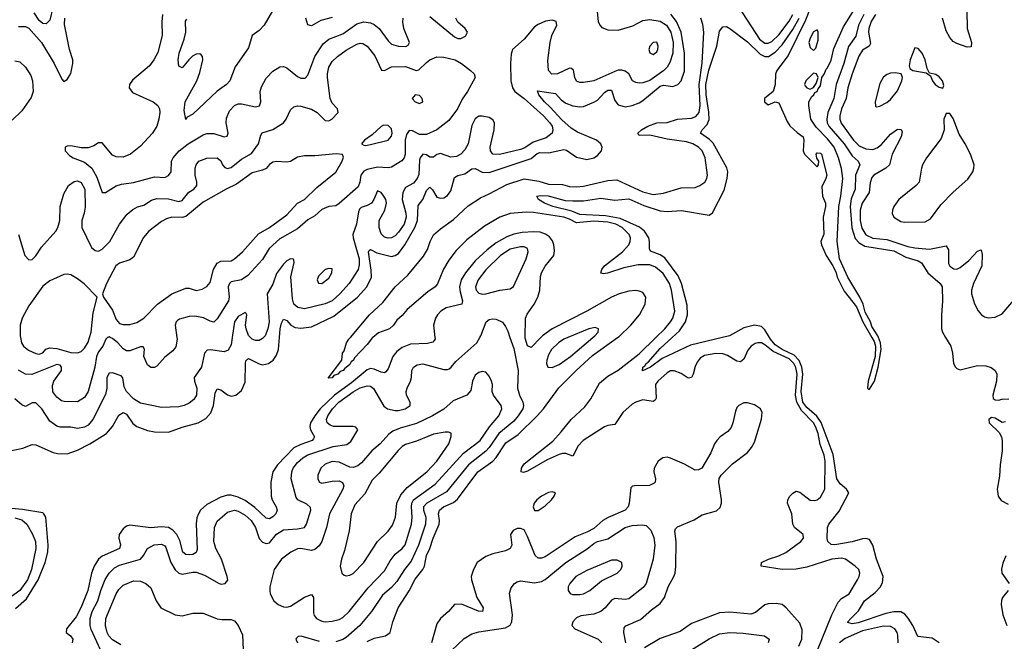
# Model space of a CAD drawing. Header units: inches. Extents: x 1603819 to 1745079, y 385938 to 533966.
# Tile 488 of 561: x 1633538 to 1639183, y 508259 to 511821. Entities that reach past the tile are written whole.
import ezdxf

# ---------------------------------------------------------------- set-up
doc = ezdxf.new("R2010")
doc.units = ezdxf.units.IN
doc.header["$MEASUREMENT"] = 0
doc.layers.add('B6530', color=7, linetype='Continuous')
doc.layers.add('B6531', color=7, linetype='Continuous')

msp = doc.modelspace()

# ---------------------------------------------------------------- linework, layer by layer
at = {"layer": 'B6530', "color": 5}
for points, elevation in [([(1633483.6, 509350), (1633554.7, 509365.3), (1633610, 509387.4), (1633630, 509384.4), (1633730, 509339.7), (1633754.3, 509334.3), (1633810, 509333.7), (1633870, 509353.8), (1633939.4, 509390), (1634036.1, 509450), (1634070, 509489), (1634105.9, 509554.1), (1634130, 509570.1), (1634150, 509561.2), (1634187.1, 509507.1), (1634210, 509489.5), (1634270, 509466.9), (1634310, 509459.5), (1634390, 509457), (1634470, 509485), (1634561.7, 509510), (1634604.6, 509535.4), (1634632.7, 509567.3), (1634649, 509610), (1634659.3, 509680.7), (1634670, 509706.4), (1634690, 509700.2), (1634730, 509670.2), (1634750, 509664.1), (1634776.9, 509670), (1634810, 509695.6), (1634830, 509744), (1634832.5, 509850), (1634835, 509865), (1634843.7, 509876.3), (1634850, 509878.6), (1634910, 509848.2), (1634930, 509842.8), (1634964.2, 509850), (1634990.8, 509869.2), (1635010, 509898.3), (1635021.4, 509930), (1635027.3, 510000)], 320), ([(1634756.5, 510000), (1634750, 509957.6), (1634733.4, 509926.6), (1634710, 509917.6), (1634631, 509929), (1634612.5, 509927.5), (1634596.5, 509910), (1634580.5, 509830), (1634538.7, 509770), (1634539.9, 509750), (1634553.1, 509710), (1634550.5, 509670), (1634535.9, 509644.1), (1634510, 509622.7), (1634481.6, 509610), (1634450, 509602.6), (1634350, 509598.2), (1634230, 509622.7), (1634190, 509647.4), (1634150.8, 509690), (1634137.6, 509717.6), (1634128.9, 509768.9), (1634119.3, 509779.3), (1634070, 509797.1), (1634050, 509796.1), (1634038.1, 509770), (1634037.8, 509710), (1634030, 509673.7), (1633957.5, 509530), (1633930, 509497.6), (1633910, 509486), (1633870, 509477.6), (1633830, 509485.7), (1633770, 509485.4), (1633750, 509491.1), (1633710, 509520.7), (1633665.3, 509590), (1633630, 509626), (1633610, 509624.4), (1633570, 509603.6), (1633550, 509613.7), (1633510, 509648)], 340), ([(1634043.3, 510000), (1634041, 509999), (1634030.6, 509989.4), (1634015.2, 509950), (1633990, 509916.8), (1633978.2, 509890), (1633967.7, 509830), (1633930.9, 509690), (1633910, 509656.6), (1633870, 509630.1), (1633792, 509632), (1633776.9, 509636.9), (1633750, 509656.9), (1633728.3, 509688.3), (1633725.4, 509725.4), (1633733.2, 509750), (1633778, 509810), (1633777.8, 509830), (1633770, 509841.3), (1633750, 509845.2), (1633608, 509788), (1633570.1, 509790.1), (1633530, 509812.6)], 360), ([(1633542.6, 510000), (1633548.5, 509968.5), (1633559.8, 509950), (1633587.4, 509927.4), (1633630, 509908.2), (1633650, 509905), (1633670, 509912.2), (1633687.7, 509932.3), (1633710, 509940.3), (1633750, 509937), (1633830, 509914.5), (1633870, 509912.2), (1633890, 509920.2), (1633910, 509937.7), (1633930, 509973.8), (1633938.5, 510000)], 380), ([(1635918.4, 510000), (1635919.7, 509990), (1635907.1, 509972.9), (1635875, 509965), (1635778.7, 509961.3), (1635730, 509942.7), (1635700.5, 509919.5), (1635677.1, 509890), (1635650, 509820.5), (1635637.5, 509802.5), (1635630, 509797.1), (1635610, 509801.1), (1635570, 509818.8), (1635550, 509821.2), (1635530, 509814.6), (1635440.4, 509739.6), (1635343.3, 509670), (1635261.4, 509590), (1635229.4, 509550), (1635205.3, 509510), (1635201.2, 509490), (1635205.1, 509470), (1635227.7, 509430), (1635221.4, 509418.6), (1635214.7, 509410), (1635150, 509387.4), (1635110, 509366.4), (1635015.2, 509270), (1634989.7, 509230), (1634977.4, 509170), (1634979.5, 509090), (1634984.8, 509070), (1635008.7, 509030), (1635013.1, 509010), (1635006.8, 508990), (1634990, 508971.6), (1634970, 508960.6), (1634950, 508965), (1634885.1, 509025.1), (1634830, 509065), (1634790, 509084.6), (1634750, 509095.8), (1634730, 509096.5), (1634690, 509085.2), (1634610, 509043.4), (1634575, 509010), (1634562.5, 508990), (1634553.8, 508966.2), (1634548.8, 508931.2), (1634555.2, 508784.8), (1634550, 508767.6), (1634530, 508756.3), (1634510, 508753.5), (1634490, 508755.9), (1634473, 508770), (1634455.5, 508835.5), (1634438.5, 508870), (1634415.2, 508895.2), (1634390, 508909.9), (1634350, 508914.6), (1634290, 508909.2), (1634170, 508924.7), (1634150, 508918.1), (1634130, 508902.7), (1634108.2, 508870), (1634105.3, 508850), (1634115.4, 508810), (1634109.2, 508790), (1634010, 508745.8), (1633989.6, 508730), (1633965.2, 508690), (1633949.7, 508650), (1633929, 508550), (1633890, 508454.6), (1633862.1, 508397.9), (1633806, 508330), (1633803.6, 508310), (1633829, 508289), (1633842.5, 508270), (1633838.5, 508250)], 320), ([(1634001.1, 508210), (1633946.8, 508326.8), (1633941.8, 508350), (1633941.4, 508390), (1633952.8, 508430), (1633986.6, 508490), (1634003.1, 508550), (1634027.8, 508612.2), (1634051.5, 508648.5), (1634081.1, 508678.9), (1634110, 508695), (1634230, 508729.1), (1634248.4, 508750), (1634270.2, 508789.8), (1634309.4, 508810.6), (1634350, 508816), (1634370, 508806.2), (1634376.4, 508796.4), (1634404, 508710), (1634430, 508668.8), (1634450, 508649.8), (1634470, 508642.6), (1634530, 508654.5), (1634550, 508654), (1634597.6, 508637.6), (1634682, 508590), (1634693.4, 508586.6), (1634716.3, 508590), (1634730.2, 508609.8), (1634726.9, 508630), (1634695, 508730), (1634663.2, 508790), (1634650.1, 508830), (1634653.7, 508910), (1634670, 508947.3), (1634730, 508998), (1634770, 509009.3), (1634790, 509005.2), (1634830, 508981.7), (1634865.7, 508950), (1634889.1, 508910), (1634910, 508847.8), (1634930, 508826.3), (1634950, 508819.1), (1634970, 508823.4), (1635010, 508872), (1635050, 508897.8), (1635130, 508902.3), (1635170.3, 508910), (1635181.7, 508930), (1635206.7, 509010), (1635205.3, 509025.3), (1635184.7, 509044.7), (1635132.6, 509070), (1635123.3, 509083.3), (1635094.7, 509190), (1635098.3, 509230), (1635106.3, 509250), (1635130, 509282.4), (1635162, 509310), (1635190, 509326.7), (1635335.2, 509375.2), (1635412.8, 509387.2), (1635435.5, 509404.5), (1635476.5, 509470), (1635465.5, 509485.5), (1635450.1, 509490.1), (1635337.3, 509490), (1635317, 509497), (1635300.9, 509510), (1635297.7, 509530), (1635304.3, 509550), (1635331.7, 509590), (1635367.1, 509630), (1635450, 509688.9), (1635490, 509710.3), (1635530, 509723.6), (1635550, 509720.2), (1635566.5, 509706.5), (1635625.6, 509605.6), (1635646.2, 509590), (1635690, 509580.9), (1635710, 509581.3), (1635748.5, 509591.5), (1635775.8, 509610), (1635776, 509630), (1635755.9, 509670), (1635754, 509690), (1635758.6, 509710), (1635778, 509750), (1635783.6, 509770), (1635785.5, 509810), (1635795.8, 509830), (1635816.7, 509843.3), (1635850, 509848.9), (1635970, 509816.2), (1635990, 509816.1), (1635999.3, 509820.7), (1636011.3, 509828.7), (1636038, 509862), (1636158.4, 509970), (1636175.8, 510000)], 340), ([(1634439.4, 510000), (1634440.9, 509990), (1634433.1, 509946.9), (1634415.9, 509924.1), (1634370, 509886.4), (1634323.8, 509836.2), (1634310, 509828), (1634290, 509828.2), (1634270, 509842.4), (1634250.2, 509890), (1634252.6, 509932.6), (1634245.8, 509945.8), (1634230, 509946.3), (1634170, 509923.8), (1634150, 509922.4), (1634130, 509934), (1634100.2, 509970), (1634070, 509994.4), (1634057.3, 510000)], 360), ([(1634935.8, 510000), (1634930, 509993), (1634910, 509982.5), (1634890, 509982.3), (1634870, 509991), (1634861.1, 510000)], 340), ([(1635561.5, 510000), (1635560.6, 509999.4), (1635530, 509959.1), (1635456.4, 509883.6), (1635451, 509870), (1635438.9, 509861.1), (1635430, 509844.7), (1635399.5, 509820.5), (1635392.6, 509810), (1635375.6, 509804.4), (1635361.3, 509790), (1635338.8, 509781.2), (1635330, 509768.4), (1635306, 509766), (1635385.2, 509870), (1635389.2, 509910), (1635397.5, 509922.5), (1635412, 509970), (1635425.1, 509990), (1635433.6, 510000)], 280), ([(1636348.7, 510000), (1636370, 509936.9), (1636395.8, 509810), (1636392.5, 509710), (1636403.4, 509670), (1636423.2, 509630), (1636427, 509610), (1636422.9, 509590), (1636396.7, 509550), (1636370, 509520.6), (1636284.8, 509450), (1636230, 509370.1), (1636210.9, 509349.1), (1636110.2, 509269.8), (1635984.4, 509115.6), (1635872.2, 509050), (1635853.2, 509030), (1635853.4, 509010), (1635865.8, 508970), (1635863.9, 508930), (1635824.2, 508810), (1635782.3, 508717.7), (1635744, 508670), (1635699.2, 508600.8), (1635670, 508566.8), (1635617.3, 508522.7), (1635554.9, 508430), (1635487.9, 508350), (1635410, 508280.4), (1635390, 508268.2), (1635350, 508256.2)], 340), ([(1635530, 508258), (1635570, 508277.3), (1635635.1, 508290), (1635661.6, 508310), (1635677, 508370), (1635708.6, 508450), (1635771.7, 508548.3), (1635805.1, 508614.9), (1635849.9, 508670), (1635858.7, 508690), (1635870.7, 508750), (1635888.9, 508790), (1635907.7, 508850), (1635943.3, 508930), (1635945.1, 508950), (1635939.5, 508990), (1635943.8, 509010), (1635968.3, 509030), (1636025.2, 509054.8), (1636047.5, 509072.5), (1636163.9, 509230), (1636250, 509290.1), (1636270, 509312.5), (1636324.8, 509395.2), (1636395.4, 509444.6), (1636505.5, 509550), (1636541.4, 509590), (1636629, 509711), (1636727.7, 509810), (1636822.9, 509897.1), (1636965.4, 510000)], 320), ([(1638083.3, 508136.7), (1638195.1, 508410), (1638230, 508482), (1638250, 508503.5), (1638293.6, 508530), (1638340.9, 508610), (1638351.1, 508630), (1638354.7, 508650), (1638349.6, 508670), (1638327.6, 508690), (1638273, 508730), (1638250, 508735.9), (1638194.9, 508730), (1638050, 508682.7), (1637990, 508672.8), (1637909.6, 508669.6), (1637789.3, 508690), (1637790, 508710.2), (1637832, 508730), (1637890, 508747.5), (1637930, 508768.1), (1638016.2, 508830), (1638031.4, 508850), (1638030.8, 508870), (1637979.8, 508910), (1637969.9, 508929.9), (1637964.2, 508990), (1637939.8, 509050), (1637941, 509070), (1637953.7, 509090), (1637970, 509107.4), (1637990, 509118.9), (1638010, 509113.1), (1638070, 509068.1), (1638094.8, 509065.2), (1638110, 509068.9), (1638130, 509083.7), (1638153.7, 509130), (1638155.9, 509290), (1638150, 509325.4), (1638126.9, 509386.9), (1638115.3, 509450), (1638101.3, 509490), (1638090, 509510.6), (1638020.4, 509580.4), (1637993, 509630), (1637986.5, 509670), (1637995.5, 509790), (1637987.3, 509827.3), (1637976.6, 509850), (1637950, 509876.6), (1637858.5, 509918.5), (1637810, 509958.4), (1637790, 509969), (1637770, 509969.9), (1637755, 509965), (1637730.9, 509949.1), (1637713.4, 509926.6), (1637690, 509876), (1637670, 509859.8), (1637650, 509863.6), (1637596.7, 509896.7), (1637570, 509906.1), (1637530, 509907.7), (1637464.4, 509895.6), (1637439.5, 509880.5), (1637421.5, 509858.5), (1637410, 509833), (1637400.1, 509790), (1637390, 509770.9), (1637370, 509767.5), (1637330, 509794.1), (1637290, 509809.2), (1637270, 509807.8), (1637250, 509797.4), (1637197.1, 509750), (1637182.8, 509730), (1637187.8, 509652.2), (1637180.4, 509639.6), (1637170, 509633.5), (1637110, 509642.3), (1637070.3, 509630), (1637050, 509617.3), (1636995.9, 509570), (1636950, 509502), (1636910, 509495.8), (1636890, 509487.6), (1636768.1, 509410), (1636740.6, 509379.4), (1636710, 509319.2), (1636670, 509334.3), (1636650, 509335), (1636630, 509329.6), (1636562, 509298), (1636450, 509234), (1636425.6, 509225.6), (1636413.2, 509230), (1636415.6, 509250), (1636430, 509275.9), (1636593.7, 509406.3), (1636641.9, 509458.1), (1636698.7, 509530), (1636778.1, 509601.9), (1636812.5, 509647.5), (1636861.9, 509738.1), (1636910, 509778.1), (1636970, 509812.8), (1637090, 509907), (1637185.8, 510000)], 280), ([(1636525.8, 510000), (1636470, 509941.5), (1636450, 509952.4), (1636436.2, 509996.2), (1636436.3, 510000)], 320), ([(1636681.3, 510000), (1636657.4, 509990), (1636626.5, 509970), (1636587.8, 509930), (1636570, 509900.5), (1636559.7, 509870), (1636557.4, 509850), (1636564.9, 509830), (1636590, 509828), (1636630, 509845.5), (1636695.7, 509890), (1636824.3, 510000)], 340), ([(1637566.5, 510000), (1637384, 509956), (1637221, 509879), (1637154.3, 509830), (1637108.7, 509808.7), (1637109.8, 509830), (1637122.7, 509837.3), (1637129, 509850), (1637141.9, 509858.1), (1637210, 509937.3), (1637279.2, 510000)], 260), ([(1638810.5, 508250.5), (1638770, 508275.8), (1638687, 508287), (1638658.5, 508350), (1638631, 508391), (1638613.5, 508413.5), (1638590, 508428.4), (1638550, 508428.3), (1638502.9, 508417.1), (1638344.7, 508364.7), (1638310, 508359.3), (1638286.6, 508366.6), (1638286, 508370), (1638303, 508390), (1638346.7, 508433.3), (1638380.7, 508490), (1638442, 508538), (1638471, 508569), (1638485.6, 508594.4), (1638489.5, 508630), (1638450.6, 508730), (1638428.6, 508810), (1638410, 508841.7), (1638390, 508847.9), (1638370, 508845), (1638310, 508827.9), (1638211.2, 508811.2), (1638190, 508814), (1638171.3, 508831.3), (1638167.3, 508847.3), (1638169.8, 508910), (1638176.1, 508930), (1638235.6, 509004.4), (1638291.3, 509110), (1638278.8, 509130), (1638241.7, 509161.7), (1638223.6, 509190), (1638202.2, 509330), (1638132.5, 509512.5), (1638108.3, 509548.3), (1638050, 509599.1), (1638028.7, 509630), (1638019.3, 509690), (1638028.8, 509790), (1638022.7, 509830), (1638007.3, 509867.3), (1637978.7, 509898.7), (1637910, 509930.9), (1637870, 509956.8), (1637842.7, 509990), (1637836.7, 510000)], 260), ([(1638424.1, 510000), (1638437.4, 509977.4), (1638444.8, 509950), (1638442.6, 509890), (1638401.7, 509750), (1638399, 509710), (1638403.7, 509703.7), (1638410, 509703.7), (1638438.3, 509750), (1638460.2, 509830), (1638477.7, 509930), (1638472.7, 509970), (1638461.8, 510000)], 240), ([(1638846.9, 510000), (1638877, 509950), (1638886.6, 509910), (1638890.9, 509850.9), (1638902.4, 509830), (1638910, 509821.5), (1638930, 509814.9), (1639030, 509839.3), (1639078, 509838), (1639107.5, 509827.5), (1639131, 509810), (1639140.5, 509790), (1639138.9, 509750), (1639117.2, 509670), (1639118.9, 509650), (1639130, 509642.9), (1639150, 509640.6), (1639170, 509646.5), (1639210, 509648.2)], 260), ([(1637012.4, 508250), (1637001.8, 508310), (1637003.5, 508336.5), (1637013, 508347), (1637096.8, 508383.2), (1637160.5, 508439.5), (1637210, 508475.2), (1637234.9, 508510), (1637256, 508570), (1637288.7, 508630), (1637296.1, 508650), (1637299.8, 508690), (1637301.9, 508830), (1637293.2, 508890), (1637297.7, 508902.3), (1637310, 508915.5), (1637404.7, 508955.3), (1637450, 508982.9), (1637533.2, 509006.8), (1637553.7, 509026.3), (1637562, 509050), (1637562.5, 509070), (1637545.8, 509170), (1637548.1, 509191.9), (1637558.9, 509210), (1637625, 509275), (1637710, 509341.3), (1637734.4, 509370), (1637750, 509400.4), (1637791.1, 509531.1), (1637795.1, 509570), (1637785.1, 509590), (1637750, 509613.3), (1637710, 509625.1), (1637690, 509624.7), (1637660.5, 509610), (1637650, 509598), (1637642, 509578), (1637627.3, 509510), (1637616.7, 509483.3), (1637598.2, 509461.8), (1637553.4, 509430), (1637535.6, 509410), (1637522.2, 509390), (1637500.7, 509339.3), (1637449.2, 509250.8), (1637430, 509241.5), (1637410, 509240.3), (1637350, 509272.8), (1637270, 509307.7), (1637250, 509314), (1637224.6, 509310), (1637199.3, 509290), (1637176.3, 509250), (1637174.4, 509230), (1637183.2, 509190), (1637181.5, 509170), (1637176, 509164), (1637148.7, 509151.3), (1637062, 509150), (1637051.7, 509148.3), (1637041.2, 509138.8), (1637031.8, 509050), (1637026.1, 509030), (1637010.1, 509010), (1636911.1, 508968.9), (1636881.8, 508950), (1636830, 508905.1), (1636790, 508883.2), (1636722.1, 508857.9), (1636550, 508743.4), (1636530, 508735.3), (1636510, 508734.8), (1636493.7, 508750), (1636450, 508859.3), (1636430, 508898), (1636410, 508906), (1636390, 508905.1), (1636366.8, 508893.2), (1636351.8, 508870), (1636360.3, 508810), (1636350.4, 508790), (1636322.5, 508777.5), (1636250, 508760.5), (1636210, 508745), (1636161.5, 508710), (1636139, 508670), (1636126.8, 508630), (1636128.5, 508610), (1636159, 508510), (1636195.6, 508450), (1636190.5, 508430), (1636168.5, 508431.5), (1636070, 508471.2), (1636030.2, 508469.8), (1635996.9, 508430), (1635950.8, 508389.2), (1635930, 508358.7), (1635898.7, 508250)], 320), ([(1639190, 509515.6), (1639170, 509512.4), (1639130, 509538.3), (1639110, 509541.1), (1639094.9, 509530), (1639095.4, 509510), (1639154.6, 509454.6), (1639166.4, 509430), (1639170.1, 509410.1), (1639170.1, 509350.1), (1639158.8, 509270), (1639155.2, 509204.8), (1639142.3, 509130), (1639147.5, 509090), (1639164.6, 509064.6), (1639204.5, 509044.5)], 260), ([(1633513.8, 508446.2), (1633577.5, 508502.5), (1633643.4, 508610), (1633683.5, 508710), (1633699, 508770), (1633701.5, 508810), (1633686.8, 508970), (1633676.8, 508990), (1633670, 508994.4), (1633554, 509014), (1633490, 509020)], 320), ([(1633510, 508965.9), (1633550, 508955.4), (1633579.3, 508930), (1633611.7, 508871.7), (1633628, 508830), (1633629.5, 508790), (1633605, 508670), (1633581.6, 508610), (1633539.2, 508550), (1633456.4, 508490)], 340), ([(1636013.5, 508206.5), (1636085.8, 508274.2), (1636130, 508301.3), (1636170, 508313.3), (1636323.4, 508336.6), (1636349.6, 508350.4), (1636359.5, 508370), (1636362.4, 508410), (1636346.3, 508533.7), (1636355.2, 508564.8), (1636374.4, 508590), (1636390, 508599.8), (1636410, 508604.2), (1636490, 508594.6), (1636530, 508601.3), (1636550, 508612.5), (1636670, 508709.9), (1636791.6, 508788.4), (1636830, 508819.4), (1636850, 508830.8), (1636910, 508845.6), (1637010, 508909.9), (1637050, 508921.8), (1637106.1, 508926.1), (1637130, 508923), (1637156, 508896), (1637174.3, 508854.3), (1637178.8, 508810), (1637169.9, 508730.1), (1637130, 508589), (1637112.7, 508567.3), (1637030, 508501.8), (1637010, 508497.6), (1636950, 508504.3), (1636930, 508494), (1636894.3, 508450), (1636869.8, 508430), (1636830, 508413.8), (1636754.5, 508405.5), (1636730, 508394), (1636708.7, 508370), (1636702.6, 508350), (1636720.7, 508330), (1636854.5, 508270), (1636875.1, 508250)], 340), ([(1639192.5, 508747.5), (1639173.9, 508706.1), (1639167.1, 508672.9), (1639169.1, 508650), (1639210.4, 508590)], 260), ([(1634118, 508238), (1634070, 508267.4), (1634048.6, 508290), (1634039.1, 508310), (1634029.6, 508350), (1634031.6, 508390), (1634091.2, 508530), (1634105.4, 508554.6), (1634130, 508579.5), (1634190, 508605), (1634230, 508603.7), (1634261.3, 508590), (1634290, 508564.2), (1634319.2, 508490), (1634346.3, 508450), (1634430, 508411.2), (1634470, 508404), (1634530, 508420.5), (1634590, 508420.5), (1634670, 508387.1), (1634697.2, 508382.8), (1634750, 508383.5), (1634770, 508375.6), (1634789.7, 508350), (1634815.2, 508295.2), (1634819.3, 508210)], 360), ([(1639205.3, 508550), (1639173.7, 508510), (1639167.1, 508492.9), (1639166, 508470), (1639175.2, 508410), (1639197.1, 508350)], 260), ([(1638005.2, 508230), (1638021.4, 508270), (1638024, 508324), (1638010, 508361.7), (1637933.3, 508450), (1637910, 508468.7), (1637875.3, 508475.3), (1637830, 508473.4), (1637810, 508467), (1637756.7, 508423.3), (1637730, 508414.6), (1637610, 508426.2), (1637550, 508422), (1637390, 508361), (1637324.8, 508315.2), (1637210, 508274.5), (1637119.3, 508220.7)], 320), ([(1638574.9, 508250), (1638573.6, 508293.6), (1638569, 508310), (1638555.3, 508330), (1638530, 508344.2), (1638490, 508345.8), (1638370, 508319.1), (1638270, 508273.8), (1638239, 508250)], 280), ([(1635256.6, 508256.6), (1635152.3, 508287.7), (1635134.5, 508285.5), (1635124, 508276), (1635120.7, 508270), (1635131, 508250)], 340), ([(1637390, 508209.9), (1637490, 508272.9), (1637550, 508301.8), (1637610, 508309.2), (1637685.6, 508305.6), (1637808.7, 508290), (1637834, 508270), (1637829.6, 508250)], 340)]:
    msp.add_lwpolyline(points, dxfattribs=dict(at, elevation=elevation))
for points, elevation in [([(1636190, 509805.1), (1636170, 509799.7), (1636150, 509784.2), (1636134, 509750), (1636124.2, 509695.8), (1636102, 509670), (1636023.2, 509636.8), (1635970, 509588.2), (1635905.2, 509550), (1635813.1, 509506.9), (1635719.1, 509480.9), (1635677.8, 509462.2), (1635654.7, 509445.3), (1635605, 509390), (1635557.4, 509350), (1635498.1, 509281.9), (1635475.7, 509264.3), (1635450, 509255.5), (1635430, 509256.3), (1635370, 509284.8), (1635330, 509289.1), (1635290, 509273.3), (1635263.8, 509250), (1635247.9, 509210), (1635247.4, 509187.4), (1635256.4, 509170), (1635270, 509164.1), (1635330, 509176.1), (1635370, 509177.8), (1635388.4, 509168.4), (1635395.8, 509150), (1635390.7, 509130), (1635313.6, 508990), (1635296.4, 508910), (1635269.2, 508830.8), (1635254.4, 508805.6), (1635230, 508783.9), (1635210, 508779.3), (1635150, 508790.5), (1635130, 508788.2), (1635092.9, 508770), (1635039, 508730), (1634997.3, 508670), (1634972.1, 508570), (1634971.1, 508550), (1634974.7, 508530), (1634995.2, 508490), (1635018.9, 508470), (1635050, 508456.6), (1635070, 508455), (1635090, 508460.9), (1635170, 508510.9), (1635210, 508527.2), (1635223.2, 508510), (1635221.7, 508421.7), (1635226.4, 508406.4), (1635238.9, 508390), (1635270, 508374), (1635290, 508371), (1635330, 508373.1), (1635370, 508384.3), (1635390, 508395.1), (1635426.9, 508430), (1635535.7, 508564.3), (1635630, 508661.8), (1635661.1, 508718.9), (1635690, 508757.2), (1635730, 508790.2), (1635748.2, 508811.8), (1635783.4, 508930), (1635788.7, 508970), (1635783.4, 509030), (1635785.8, 509050), (1635796.4, 509070), (1635920.3, 509159.7), (1636082.8, 509337.2), (1636177.5, 509410), (1636232.2, 509487.8), (1636284.5, 509550), (1636301.6, 509590), (1636297.8, 509610), (1636253.5, 509670), (1636247.6, 509690), (1636248.3, 509730), (1636242.6, 509750), (1636230, 509778), (1636210, 509800.5)], 360), ([(1635996.9, 509456.9), (1635976.8, 509456.8), (1635910, 509446.6), (1635813.6, 509406.4), (1635750, 509386.6), (1635730, 509374.5), (1635707.2, 509352.8), (1635598.7, 509221.3), (1635558.3, 509181.7), (1635516.2, 509103.8), (1635458.6, 509041.4), (1635437.5, 508990), (1635427.5, 508892.5), (1635400.2, 508779.8), (1635382, 508730), (1635375.6, 508690), (1635384.9, 508650), (1635398, 508638), (1635410, 508633.7), (1635430, 508636.9), (1635450, 508647.9), (1635510, 508710.2), (1635589, 508831), (1635650.3, 508889.7), (1635675.4, 508924.6), (1635692.7, 508970), (1635699.4, 509050), (1635722.1, 509097.9), (1635759.7, 509140.3), (1635872.7, 509230), (1635930, 509290.2), (1635998.5, 509390), (1636011.6, 509431.6), (1636011.5, 509451.5)], 380), ([(1636590, 509116), (1636570, 509110.7), (1636529.1, 509090), (1636503.2, 509070), (1636487.5, 509050), (1636482, 509030), (1636489.1, 509009.1), (1636510, 509007.6), (1636550, 509035.2), (1636586.3, 509070), (1636603, 509090), (1636609.2, 509110)], 320), ([(1636963.5, 508723.5), (1636930, 508723.1), (1636790, 508665.3), (1636726, 508630), (1636691.6, 508590), (1636681.7, 508570), (1636682.4, 508550), (1636693.5, 508533.5), (1636706.9, 508526.9), (1636750, 508526.5), (1636770, 508531.4), (1636806, 508550), (1636874.5, 508605.5), (1636962.9, 508650), (1636983.6, 508670), (1636990, 508682.8), (1636993, 508690), (1636989.3, 508710)], 360)]:
    msp.add_lwpolyline(points, close=True, dxfattribs=dict(at, elevation=elevation))
at = {"layer": 'B6531', "color": 5}
for points, elevation in [([(1638118.5, 512010), (1638042.6, 511817.4), (1637943.6, 511616.4), (1637878.7, 511530), (1637871.2, 511508.8), (1637869, 511450), (1637857.2, 511410), (1637808.7, 511370), (1637808, 511350), (1637830, 511333.2), (1637870, 511349.3), (1637890, 511343.7), (1637937.7, 511237.7), (1637953.6, 511213.6), (1637994.7, 511174.7), (1638029.5, 511149.5), (1638034, 511130), (1638029.5, 511070), (1638038, 511050), (1638110, 510978), (1638118, 510990), (1638118.8, 511010), (1638107.3, 511027.3), (1638104.9, 511050), (1638110, 511057.2), (1638130, 511056.2), (1638135.1, 511050), (1638165.1, 510930), (1638160.5, 510910), (1638137.6, 510862.4), (1638140.5, 510810), (1638158, 510770), (1638158.7, 510750), (1638143.9, 510690), (1638147.7, 510592.3), (1638131.1, 510550), (1638135.4, 510530), (1638162, 510470), (1638200.9, 510410), (1638219.3, 510370), (1638225.2, 510345.2), (1638264.9, 510264.9), (1638334.9, 510174.9), (1638371.5, 510090), (1638424.1, 510000)], 240), ([(1633728.4, 511891.6), (1633710, 511818.7), (1633690, 511796.8), (1633670, 511799.8), (1633650, 511817.3), (1633620.7, 511860.7)], 320), ([(1636844.9, 511904.9), (1636855.2, 511810), (1636863.6, 511790), (1636876.4, 511776.4), (1636910, 511763.7), (1636970, 511761.8), (1637053.3, 511786.7), (1637110, 511817.1), (1637150, 511822.2), (1637210, 511812.1), (1637246.5, 511790), (1637271.2, 511750), (1637284.3, 511690), (1637283.2, 511630), (1637265.2, 511574.8), (1637250.3, 511549.7), (1637231.2, 511530), (1637150, 511473.3), (1637110, 511458.2), (1637090, 511457.3), (1637070, 511460.6), (1637051.4, 511471.4), (1637029.4, 511510), (1637010, 511525.7), (1636990, 511531.8), (1636970, 511531.3), (1636950, 511524.3), (1636830, 511471.3), (1636770, 511460.2), (1636750, 511460.6), (1636729.5, 511469.5), (1636720.5, 511490), (1636712.4, 511532.4), (1636700.8, 511540.8), (1636690, 511542.5), (1636620.7, 511510), (1636589.1, 511509.1), (1636569.3, 511530), (1636566.4, 511586.4), (1636578.4, 511690), (1636589.6, 511730.4), (1636616.9, 511790), (1636614, 511810), (1636590, 511817.6), (1636552, 511812), (1636510, 511793.9), (1636490, 511780.2), (1636430, 511709.2), (1636363.2, 511650), (1636356.4, 511623.6), (1636352.6, 511570), (1636354.4, 511470), (1636364.1, 511430), (1636375.9, 511410), (1636430, 511369.9), (1636540.2, 511270), (1636576.6, 511230), (1636589.9, 511210), (1636595.2, 511190), (1636589.8, 511170), (1636556.7, 511143.3), (1636481.6, 511118.4), (1636433.4, 511086.6), (1636410, 511076.6), (1636288.3, 511048.3), (1636250.7, 511050), (1636237.7, 511070), (1636236.1, 511090), (1636258.5, 511190), (1636259.3, 511230), (1636250, 511247), (1636230, 511259.6), (1636190, 511269), (1636170, 511267.6), (1636150, 511252.9), (1636130, 511215.3), (1636109.4, 511110), (1636090, 511075.8), (1636067.1, 511050), (1636042.8, 511037.2), (1636010, 511033.3), (1635950, 511053.2), (1635930, 511048.3), (1635910, 511032.6), (1635890, 511033.6), (1635870, 511046.4), (1635848.4, 511050), (1635834, 511030), (1635830, 511016.3), (1635825.8, 510934.2), (1635817.1, 510910), (1635795.6, 510884.4), (1635750, 510858.9), (1635734.9, 510830), (1635730.4, 510790), (1635751.9, 510711.9), (1635753.4, 510690), (1635741.7, 510650), (1635710, 510603.9), (1635690, 510583.2), (1635670, 510571.5), (1635650, 510568.3), (1635630, 510573.8), (1635610, 510593.7), (1635598.1, 510630), (1635599.5, 510670), (1635630.7, 510730), (1635640.7, 510770), (1635637.9, 510790), (1635626, 510810), (1635610, 510830.2), (1635590, 510840.3), (1635568.8, 510790), (1635555.5, 510770), (1635530, 510755.6), (1635495.2, 510744.8), (1635485.1, 510734.9), (1635479.8, 510720.2), (1635468.7, 510650), (1635448.6, 510590), (1635449.1, 510570), (1635483.2, 510450), (1635484.4, 510415.6), (1635478.2, 510390), (1635426.1, 510310), (1635373, 510250), (1635330, 510210.7), (1635290, 510192.2), (1635170, 510164.7), (1635131.7, 510171.7), (1635110.2, 510190), (1635101.1, 510221.1), (1635093.1, 510346.9), (1635111.1, 510430), (1635110, 510442), (1635108, 510448), (1635090.3, 510450.3), (1635070, 510439.1), (1635050, 510420.2), (1635010, 510366.7), (1634990, 510306), (1634957.2, 510250), (1634967.6, 510090), (1634961.1, 510050), (1634944.2, 510010), (1634935.8, 510000)], 340), ([(1637634.2, 511934.2), (1637778.7, 511710), (1637810, 511686.1), (1637830, 511685.7), (1637850, 511695.7), (1637890, 511735.1), (1637950, 511812.4), (1637971.1, 511850)], 280), ([(1633530, 511782.7), (1633570, 511782.1), (1633590, 511772.3), (1633661.9, 511690), (1633734.4, 511570), (1633779.2, 511479.2), (1633790, 511467), (1633810, 511478.4), (1633830, 511512), (1633843, 511570), (1633842.7, 511590), (1633823.1, 511650), (1633794, 511794), (1633796.3, 511830)], 340), ([(1634356.5, 511850), (1634352.2, 511807.8), (1634354.2, 511730), (1634330, 511632.7), (1634307, 511590), (1634282.8, 511557.2), (1634185, 511475), (1634166.6, 511450), (1634164.7, 511430), (1634184.4, 511404.4), (1634302, 511350), (1634328.9, 511328.9), (1634338.5, 511310), (1634340.3, 511290), (1634335.9, 511250), (1634323.9, 511210), (1634299.9, 511170), (1634230, 511095.5), (1634173.3, 511050), (1634130, 511033.9), (1634090, 511035.3), (1634070, 511045.5), (1634010, 511114.9), (1633990, 511114.6), (1633962.7, 511097.3), (1633930, 511085.7), (1633890, 511085.8), (1633830, 511098.5), (1633810, 511096.4), (1633799.3, 511090), (1633798, 511070), (1633823.6, 511043.6), (1633844.5, 511030), (1633910, 511004.7), (1633951, 510971), (1633979.3, 510919.3), (1634010, 510829.7), (1634030, 510829.8), (1634091.7, 510868.3), (1634121.1, 510878.9), (1634190, 510888.3), (1634310, 510919.9), (1634370, 510917.1), (1634390, 510928.8), (1634406.7, 510950), (1634408, 511010), (1634417.4, 511030), (1634452.1, 511070), (1634503, 511110), (1634590, 511161.6), (1634610.6, 511169.4), (1634650, 511169), (1634710, 511149.3), (1634726.8, 511153.2), (1634732.6, 511170), (1634721.2, 511230), (1634723.2, 511256.8), (1634741, 511299), (1634770, 511329.8), (1634790, 511338.1), (1634810, 511339.3), (1634890, 511321.9), (1634913.4, 511326.6), (1634920.1, 511350), (1634917.2, 511410), (1634924.4, 511435.6), (1634950, 511485.7), (1634990, 511526.2), (1635030, 511551.5), (1635050, 511553.6), (1635070, 511545.4), (1635130, 511495.6), (1635150, 511486.6), (1635173.6, 511486.4), (1635190, 511502.9), (1635229.6, 511610), (1635277.2, 511682.8), (1635310.9, 511709.1), (1635390, 511739.4), (1635470, 511797.5), (1635510, 511809.4), (1635550, 511803.7), (1635570, 511794.2), (1635598.7, 511770), (1635650, 511700.7), (1635670, 511680.9), (1635710, 511668.7), (1635751.7, 511668.3), (1635765.2, 511674.8), (1635773.5, 511690), (1635739.6, 511770), (1635733.7, 511806.3), (1635735.8, 511830)], 340), ([(1634987.8, 511872.2), (1634938.6, 511790), (1634910, 511758.5), (1634870.2, 511729.8), (1634850, 511659.5), (1634772.9, 511550), (1634743.1, 511470), (1634723.7, 511450), (1634670, 511411.4), (1634530, 511280.5), (1634498, 511262), (1634490, 511249.2), (1634481.1, 511301.1), (1634485.7, 511350), (1634552.4, 511470), (1634570, 511518.4), (1634587.7, 511590), (1634586.6, 511610), (1634578.8, 511618.8), (1634570, 511625.4), (1634550, 511622.7), (1634529, 511611), (1634508.2, 511591.8), (1634470, 511545.1), (1634450, 511555.3), (1634446.5, 511590), (1634451.3, 511630), (1634480.7, 511710), (1634489.4, 511750), (1634488.2, 511811.8), (1634495.7, 511824.3)], 320), ([(1635027.3, 510000), (1635031.3, 510048.7), (1635038.7, 510081.3), (1635050, 510104.2), (1635070, 510096.3), (1635093.1, 510070), (1635116.5, 510056.5), (1635150, 510052.2), (1635210, 510061.4), (1635338.1, 510121.9), (1635474.6, 510230), (1635528.8, 510290), (1635553.9, 510346.1), (1635553.8, 510386.2), (1635538.4, 510490), (1635541.7, 510498.3), (1635550, 510503.6), (1635585.2, 510485.2), (1635670, 510464.7), (1635690, 510469.1), (1635710, 510481.4), (1635746.7, 510530), (1635802.9, 510630), (1635817.9, 510670), (1635823.3, 510756.7), (1635849.2, 510790.8), (1635870, 510842), (1635890, 510860.7), (1635905.1, 510845.1), (1635930, 510804.8), (1635950, 510797.5), (1635970, 510801), (1635990, 510813.7), (1636010, 510840.7), (1636030, 510916.1), (1636050, 510927.4), (1636090, 510938.1), (1636130, 510966.4), (1636150, 510967.5), (1636190, 510947.5), (1636230, 510946.1), (1636470, 511025.8), (1636505.6, 511054.4), (1636520.7, 511059.3), (1636570, 511058.2), (1636656.7, 511076.7), (1636672.8, 511072.8), (1636730, 511033.2), (1636790, 511020.1), (1636830, 511029.6), (1636850, 511043.5), (1636873.9, 511070), (1636878.1, 511090), (1636870.6, 511110), (1636844.5, 511130), (1636735.7, 511175.7), (1636699, 511199), (1636646.4, 511246.4), (1636579.9, 511319.9), (1636546.4, 511350), (1636515, 511390), (1636506.3, 511413.7), (1636610, 511397.4), (1636641.8, 511361.8), (1636670, 511342.1), (1636710, 511326.8), (1636750, 511321.2), (1636770, 511324.1), (1636830, 511347.4), (1636850, 511359.3), (1636890, 511402.8), (1636910, 511417.7), (1636930, 511416.8), (1636950, 511358.3), (1636970, 511333.4), (1637010, 511322.4), (1637050, 511330.1), (1637090, 511344.7), (1637110, 511357.7), (1637210, 511439.1), (1637230, 511446), (1637281.8, 511438.2), (1637311.6, 511450), (1637330, 511470.2), (1637350, 511526.4), (1637348.7, 511630), (1637330.2, 511750.2), (1637303.4, 511810), (1637272, 511852)], 320), ([(1635330, 511833.7), (1635264.2, 511815.8), (1635210, 511786.6), (1635190, 511792.3), (1635178.2, 511830)], 320), ([(1635433.6, 510000), (1635544, 510130), (1635618.9, 510201.1), (1635690, 510290.1), (1635762.5, 510357.5), (1635853.8, 510466.2), (1635876.6, 510503.4), (1635891.3, 510550), (1635910, 510587.8), (1635950, 510623), (1636024.1, 510675.9), (1636110, 510753.5), (1636179.1, 510800.9), (1636230, 510822.6), (1636330, 510876), (1636430, 510909.6), (1636514.8, 510894.8), (1636570, 510877.6), (1636650, 510877.4), (1636690, 510865.8), (1636730, 510862.9), (1636770, 510866.4), (1636910, 510899), (1636962.3, 510902.3), (1637110, 510834.6), (1637170, 510819.9), (1637230, 510826.5), (1637330, 510856.8), (1637410, 510860.2), (1637438, 510870), (1637465.6, 510890), (1637477.4, 510910), (1637481.7, 510930), (1637468.5, 511030), (1637451.1, 511070), (1637430.6, 511090), (1637396.8, 511110), (1637361.7, 511121.7), (1637250, 511135.6), (1637150, 511159.9), (1637090, 511158), (1637082, 511170), (1637103.7, 511190), (1637139.4, 511210), (1637190, 511229.7), (1637250, 511231.2), (1637310, 511250.9), (1637390, 511255.9), (1637413.6, 511266.4), (1637432.7, 511290), (1637439.8, 511330), (1637434.2, 511450), (1637451, 511571), (1637460.8, 511750), (1637454, 511794), (1637442.6, 511830)], 280), ([(1635890, 511840.2), (1636030, 511721.9), (1636050, 511713.6), (1636066.2, 511713.8), (1636093.9, 511726.1), (1636104.4, 511750), (1636091.6, 511770), (1636050, 511807.3), (1636038.2, 511830)], 340), ([(1637279.2, 510000), (1637321.6, 510038.4), (1637356, 510090), (1637366.6, 510130), (1637365, 510185), (1637332.6, 510310), (1637313.9, 510353.9), (1637236, 510456), (1637210, 510472.7), (1637155, 510495), (1637148.6, 510508.6), (1637149.4, 510550), (1637144.5, 510570), (1637120.1, 510610), (1637091.1, 510631.1), (1636981.1, 510681.1), (1636896.8, 510696.8), (1636750, 510704.4), (1636703.9, 510723.9), (1636595.1, 510750), (1636546, 510770), (1636512, 510790), (1636502, 510810), (1636525.6, 510814.4), (1636568.4, 510811.6), (1636665.6, 510785.6), (1636710, 510782.4), (1636770, 510782.8), (1636870, 510798.6), (1636950, 510787.6), (1637030, 510794), (1637115.8, 510755.8), (1637210, 510724.8), (1637250, 510721.9), (1637331.9, 510728.1), (1637490, 510701.2), (1637510, 510713.8), (1637576.1, 510843.9), (1637594.5, 510910), (1637598.7, 510950), (1637592.6, 510972.6), (1637513.4, 511113.4), (1637493.7, 511133.7), (1637441, 511170), (1637449.8, 511190), (1637480, 511220), (1637490.3, 511249.7), (1637489.9, 511290.1), (1637474, 511390), (1637470.9, 511450), (1637488.1, 511531.9), (1637534.2, 511670), (1637550, 511755.5), (1637570, 511780.4), (1637590, 511781.1), (1637610, 511771.4), (1637710, 511694), (1637783.7, 511623.7), (1637810, 511609.7), (1637830.4, 511609.6), (1637870, 511634), (1637910, 511676), (1637970, 511764.9), (1638007.2, 511830)], 260), ([(1638461.8, 510000), (1638458.2, 510010), (1638423.6, 510063.6), (1638415, 510090), (1638384.7, 510144.7), (1638373.2, 510190), (1638354.2, 510230), (1638286.1, 510346.1), (1638238.5, 510450), (1638225.5, 510550), (1638234.4, 510750), (1638246.7, 510810), (1638256.8, 510910), (1638250, 510967.7), (1638232.6, 511030), (1638208.2, 511090), (1638170, 511138.1), (1638104.7, 511204.7), (1638074.4, 511250), (1638061.6, 511330), (1638062.8, 511350), (1638078.8, 511381.2), (1638091, 511390), (1638096.9, 511403.1), (1638110, 511409), (1638115.2, 511424.8), (1638130, 511442), (1638136.3, 511490), (1638150, 511509.2), (1638162, 511538), (1638170, 511545.1), (1638190, 511589.5), (1638205, 511655), (1638260.8, 511779.2), (1638322, 511878)], 240), ([(1638377.1, 511850), (1638347.3, 511790), (1638332.6, 511727.4), (1638290, 511668.1), (1638262.1, 511570), (1638219.6, 511450), (1638206.6, 511370), (1638171.9, 511290), (1638166, 511250), (1638168.4, 511230), (1638177.9, 511210), (1638264.7, 511110), (1638310, 511041.6), (1638344.3, 511010), (1638354.2, 510990), (1638330.1, 510930), (1638328.5, 510850), (1638305.8, 510794.2), (1638298.7, 510750), (1638308.1, 510628.1), (1638327.9, 510567.9), (1638350, 510541.8), (1638383.2, 510523.2), (1638550, 510496.4), (1638619.4, 510459.4), (1638690, 510438.8), (1638708.5, 510428.5), (1638744.7, 510370), (1638814.6, 510310), (1638826, 510290), (1638828.1, 510208.1), (1638822.2, 510130), (1638822.7, 510050), (1638828.8, 510030), (1638846.9, 510000)], 260), ([(1638444, 511850), (1638420.4, 511810), (1638405.6, 511770), (1638403.6, 511750), (1638415.6, 511684.4), (1638407.7, 511670), (1638370, 511645.5), (1638348.2, 511611.8), (1638310.5, 511510), (1638286.1, 511430), (1638276.6, 511370), (1638250.4, 511310), (1638240.1, 511270), (1638240.5, 511250), (1638247.7, 511227.7), (1638318.7, 511130), (1638350, 511097.5), (1638390, 511080.1), (1638430, 511077.4), (1638454.2, 511085.8), (1638477.1, 511102.9), (1638530, 511165.2), (1638570, 511193.1), (1638592.5, 511192.5), (1638598.2, 511178.2), (1638592.2, 511150), (1638540.3, 511050), (1638525.5, 510990), (1638503, 510970), (1638435.1, 510930), (1638424.3, 510915.7), (1638413.9, 510886.1), (1638408.3, 510830), (1638368.2, 510770), (1638357.5, 510730), (1638356.3, 510670), (1638365.3, 510625.3), (1638388.7, 510588.7), (1638429.6, 510569.6), (1638510, 510561.1), (1638630, 510521.5), (1638670, 510513.4), (1638753.6, 510506.4), (1638850, 510524.9), (1638862.3, 510502.3), (1638864.1, 510424.1), (1638870, 510408.6), (1638893.6, 510393.6), (1638910, 510391.9), (1638930, 510400.4), (1638979.9, 510440.1), (1639030, 510494.2), (1639050, 510502.4), (1639055.5, 510475.5), (1639053.4, 510410), (1639007.4, 510310), (1638995.7, 510270), (1638994.8, 510250), (1639012.5, 510192.5), (1639032.8, 510152.8), (1639052.2, 510130), (1639070, 510118.5), (1639090, 510112.6), (1639130, 510116.9), (1639170, 510135.9), (1639270, 510252.5)], 280), ([(1638969, 511871), (1638970.8, 511770), (1638995, 511690), (1638993.7, 511666.3), (1638970, 511663.4), (1638910, 511684.3), (1638890, 511696.9), (1638870, 511719.3), (1638850, 511757.1), (1638828.3, 511830)], 280), ([(1633531, 510590), (1633566.6, 510470), (1633590, 510444.5), (1633610, 510447.6), (1633630, 510467), (1633662.7, 510517.3), (1633744.6, 510610), (1633755.6, 510630), (1633767.7, 510670), (1633769.2, 510750), (1633790, 510823.7), (1633818.3, 510870), (1633850, 510894.4), (1633870, 510898), (1633890, 510888.5), (1633910.9, 510850), (1633913, 510747), (1633907.7, 510712.3), (1633894.2, 510670), (1633893.3, 510630), (1633950, 510516.3), (1633970, 510498.9), (1633990, 510495.1), (1634010, 510506.2), (1634054.4, 510550), (1634110, 510649.7), (1634154.3, 510705.7), (1634185.9, 510734.1), (1634212.3, 510747.7), (1634250, 510757.1), (1634294.1, 510785.9), (1634324.5, 510795.5), (1634390, 510793.5), (1634450, 510779.6), (1634470, 510784.4), (1634508.2, 510831.8), (1634536.1, 510850), (1634552.9, 510870), (1634553.7, 510890), (1634544.6, 510930), (1634544.1, 510970), (1634549.2, 510990), (1634564.9, 511010), (1634610, 511026.8), (1634670, 511028.4), (1634690, 511013), (1634701.1, 510990), (1634714.7, 510974.7), (1634730, 510967.4), (1634750, 510973.3), (1634810, 511021.6), (1634865.9, 511054.1), (1634907.5, 511110), (1634919.9, 511160.1), (1634927.3, 511172.7), (1634990, 511191.6), (1635049.5, 511230.5), (1635065.2, 511250), (1635090, 511305.1), (1635110, 511321.1), (1635130, 511327.1), (1635150, 511326.2), (1635210, 511307.6), (1635242.8, 511290), (1635290, 511243.1), (1635310, 511241.6), (1635326.7, 511250), (1635364.6, 511290), (1635360.3, 511310), (1635330, 511342), (1635318.2, 511370), (1635303, 511490), (1635302.4, 511510), (1635310.6, 511549.4), (1635330, 511580.8), (1635359.7, 511610), (1635410, 511646.5), (1635470, 511680.9), (1635490, 511686.6), (1635505, 511685), (1635530, 511669.8), (1635573.7, 511613.7), (1635611.4, 511531.4), (1635630, 511529), (1635670, 511550.5), (1635750, 511553.2), (1635810, 511529.4), (1635826.9, 511533.1), (1635870, 511576.5), (1635890, 511590.6), (1635930, 511607.3), (1635970, 511606.6), (1636035.1, 511590), (1636070.5, 511570.5), (1636122.9, 511530), (1636143.7, 511510), (1636149.5, 511490), (1636104.8, 511410), (1636074.5, 511365.5), (1636047.9, 511310), (1635997.3, 511242.7), (1635929.9, 511190.1), (1635870, 511163.6), (1635830, 511163), (1635790, 511183.3), (1635770, 511186.4), (1635756.4, 511163.6), (1635748, 511130), (1635747.3, 511050), (1635741.4, 511030), (1635728.7, 511011.3), (1635670, 510976.3), (1635650, 510972.4), (1635590, 510974.9), (1635530, 510962.8), (1635510, 510953.8), (1635493.8, 510930), (1635487.6, 510890), (1635477.5, 510862.5), (1635370, 510766.7), (1635350, 510755), (1635309.5, 510750), (1635270, 510732.5), (1635230, 510697.5), (1635190, 510674.3), (1635130, 510622.6), (1635030, 510565.5), (1634968.5, 510510), (1634930, 510447.3), (1634845.7, 510354.3), (1634809, 510331), (1634750, 510318), (1634740.2, 510310), (1634733.5, 510290), (1634738.8, 510230), (1634735.2, 510210), (1634670, 510106), (1634650, 510088), (1634630, 510092.4), (1634592, 510112), (1634542.2, 510122.2), (1634510, 510120.6), (1634454.5, 510105.5), (1634442.2, 510097.8), (1634434.5, 510090), (1634429, 510070), (1634439.4, 510000)], 360), ([(1633510, 511585.4), (1633538.8, 511578.8), (1633570, 511549.6), (1633601, 511501), (1633611.5, 511470), (1633615.8, 511410), (1633604, 511376), (1633550, 511299.3), (1633494.8, 511245.2)], 360), ([(1637185.8, 510000), (1637237.3, 510050), (1637270, 510088.8), (1637282.1, 510110), (1637293.2, 510150), (1637274.7, 510270), (1637262.8, 510310), (1637226.5, 510366.5), (1637183.5, 510403.5), (1637150, 510415.2), (1637084.2, 510415.8), (1637001.2, 510398.8), (1636908.3, 510368.3), (1636884.9, 510364.9), (1636869.2, 510369.2), (1636875.7, 510390), (1636890.6, 510410), (1636993.7, 510490), (1637030, 510530.3), (1637038.7, 510550), (1637039.9, 510570), (1637032.5, 510590), (1636991.2, 510630), (1636954.9, 510650), (1636910, 510659.7), (1636830, 510665.5), (1636730, 510656.4), (1636690, 510678.6), (1636658.4, 510690), (1636483.9, 510716.1), (1636441.4, 510718.6), (1636350, 510709.6), (1636290, 510688.7), (1636202.8, 510637.2), (1636100.7, 510559.3), (1636041.1, 510498.9), (1635997.3, 510442.7), (1635967.9, 510392.1), (1635933.6, 510306.4), (1635920.1, 510290), (1635878.4, 510261.6), (1635759.1, 510160.9), (1635730, 510126), (1635700.4, 510099.6), (1635680.2, 510070), (1635657.4, 510050), (1635594.2, 510025.8), (1635561.5, 510000)], 280), ([(1636436.3, 510000), (1636437.3, 510110), (1636446.8, 510133.2), (1636488.1, 510190), (1636508.2, 510230), (1636520.2, 510270), (1636524, 510350), (1636529.3, 510370), (1636550, 510408.1), (1636600.3, 510470), (1636604.5, 510495.5), (1636600.4, 510530), (1636593, 510553), (1636576.3, 510576.4), (1636552.7, 510592.7), (1636522.4, 510602.4), (1636485.1, 510605.1), (1636419.4, 510600.6), (1636370, 510591.5), (1636330, 510576.3), (1636270, 510541.4), (1636217.6, 510502.4), (1636150, 510439.1), (1636093.6, 510370), (1636069.7, 510330), (1636060.1, 510290), (1636062.3, 510262.3), (1636076.2, 510210), (1636072.4, 510190), (1635982.8, 510170), (1635951.7, 510150), (1635934, 510130), (1635921.3, 510110), (1635909.7, 510070.3), (1635918.4, 510000)], 320), ([(1633938.5, 510000), (1633948.1, 510030), (1633959.8, 510140.2), (1633981.6, 510230), (1633907.8, 510307.8), (1633870, 510336.1), (1633830, 510358.3), (1633810, 510362.6), (1633790, 510359.8), (1633710, 510323.9), (1633670, 510293.3), (1633590, 510181), (1633551.9, 510110), (1633541.3, 510070), (1633540.7, 510010), (1633542.6, 510000)], 380), ([(1636965.4, 510000), (1636973.9, 510006.1), (1637042.2, 510070), (1637092, 510130), (1637123.4, 510190), (1637127.8, 510230), (1637110, 510256.8), (1637090, 510266), (1637070, 510268.2), (1637030, 510264.4), (1636974.3, 510250), (1636930.2, 510230), (1636789.5, 510150.5), (1636590, 510048.6), (1636535.4, 510010), (1636525.8, 510000)], 320), ([(1634861.1, 510000), (1634850, 510011.3), (1634835.7, 510050), (1634832.7, 510070), (1634839.6, 510130), (1634837, 510137), (1634830, 510142.6), (1634790, 510120.1), (1634770, 510088.8), (1634756.5, 510000)], 340), ([(1636175.8, 510000), (1636181.6, 510010), (1636212.7, 510090), (1636230, 510102), (1636250, 510106.6), (1636270, 510105.1), (1636306.6, 510086.6), (1636323.2, 510063.2), (1636336.4, 510036.4), (1636348.7, 510000)], 340), ([(1636824.3, 510000), (1636836, 510010), (1636854, 510030), (1636857, 510050), (1636836.4, 510056.4), (1636800.5, 510050), (1636681.3, 510000)], 340), ([(1637836.7, 510000), (1637810, 510044.1), (1637790, 510062.5), (1637750, 510071), (1637690, 510055.2), (1637608, 510010), (1637566.5, 510000)], 260), ([(1634057.3, 510000), (1634050, 510003.2), (1634043.3, 510000)], 360)]:
    msp.add_lwpolyline(points, dxfattribs=dict(at, elevation=elevation))
for points, elevation in [([(1638110, 511762.4), (1638090, 511750.9), (1638070, 511716), (1638063.3, 511690), (1638070, 511660.9), (1638090, 511643.7), (1638102.5, 511657.5), (1638115.7, 511704.3), (1638116.2, 511750)], 240), ([(1637190, 511692.8), (1637170, 511691.1), (1637150, 511668.7), (1637145.3, 511650), (1637150, 511631.3), (1637170, 511621.3), (1637190, 511637.1), (1637195.8, 511650), (1637198, 511670)], 360), ([(1638670, 511659), (1638642.7, 511590), (1638637.5, 511557.5), (1638641.7, 511541.7), (1638658, 511530), (1638736, 511516), (1638759.1, 511499.1), (1638770.7, 511470), (1638786, 511450), (1638810, 511433.4), (1638830, 511427.7), (1638836.6, 511443.4), (1638829.4, 511470), (1638810, 511493.6), (1638790, 511506), (1638754, 511514), (1638740.8, 511540.8), (1638729.7, 511590), (1638712, 511630), (1638690, 511655.1)], 320), ([(1638090, 511514), (1638046, 511470), (1638038, 511450), (1638042, 511442), (1638051.1, 511431.1), (1638070, 511422), (1638090, 511432), (1638104.7, 511455.3), (1638115.3, 511490), (1638106, 511510)], 240), ([(1638556.6, 511516.6), (1638530, 511513.8), (1638510, 511506.4), (1638488.3, 511490), (1638470, 511456.2), (1638442.4, 511350), (1638445.2, 511325.2), (1638450, 511321.6), (1638470, 511325.2), (1638510, 511346), (1638530, 511363.2), (1638570, 511414), (1638596.4, 511470), (1638599.6, 511490), (1638591.6, 511511.6)], 320), ([(1635804.7, 511390), (1635788, 511370), (1635804.9, 511350), (1635830, 511340.5), (1635849, 511350), (1635846, 511370), (1635830, 511386)], 380), ([(1638870, 511284), (1638850, 511284), (1638835.5, 511250), (1638838, 511190), (1638820.4, 511139.6), (1638736.8, 511030), (1638715, 510990), (1638707.8, 510970), (1638695.1, 510890), (1638678, 510870), (1638579, 510790), (1638550.1, 510750), (1638542.8, 510730), (1638540.8, 510710), (1638550.2, 510690), (1638590, 510664.8), (1638610, 510659.8), (1638730, 510661.7), (1638759.7, 510680.3), (1638819.9, 510760.1), (1638890, 510832.7), (1638973.7, 510906.3), (1639002.6, 510950), (1639008.3, 510970), (1639009.7, 510990), (1638988.6, 511050), (1638959.3, 511110), (1638924.5, 511164.5), (1638890, 511254)], 320), ([(1635623.4, 511216.6), (1635610, 511209.6), (1635559.4, 511160.6), (1635514.8, 511130), (1635498, 511110), (1635510, 511101), (1635519.8, 511099.8), (1635550, 511104.9), (1635650, 511131.4), (1635670, 511153.4), (1635674.1, 511170), (1635670, 511194.7), (1635650, 511214.5)], 380), ([(1635352, 511052), (1635230, 511040.5), (1635170, 511041.1), (1635130, 511032.8), (1635090, 511009), (1635070, 511005.2), (1635010, 511009), (1634990, 511005), (1634970, 510991.9), (1634950, 510968.2), (1634930, 510958.3), (1634870, 510943), (1634781.7, 510878.3), (1634721.5, 510850), (1634590, 510774.3), (1634490, 510692.2), (1634470, 510686.9), (1634410, 510688.8), (1634379.6, 510680.4), (1634350, 510664.8), (1634277.3, 510610), (1634246.8, 510573.2), (1634190, 510460.4), (1634170, 510445.5), (1634110, 510425.4), (1634089.4, 510410), (1634036.3, 510310), (1634012, 510250), (1634018.4, 510230), (1634070, 510156), (1634090, 510102.6), (1634110, 510079.3), (1634130, 510073.7), (1634170, 510073.9), (1634210, 510086.3), (1634249.9, 510110.1), (1634328, 510190), (1634410.8, 510249.2), (1634490, 510281.5), (1634510, 510282.2), (1634550, 510269.2), (1634583.6, 510276.4), (1634610, 510292.7), (1634630, 510314.4), (1634648.6, 510390), (1634670, 510426.4), (1634690, 510436.8), (1634750, 510439.7), (1634770, 510450.2), (1634815.3, 510490), (1634906.7, 510593.3), (1634970, 510630.1), (1635070, 510701.7), (1635130, 510769.3), (1635170, 510791.3), (1635240.9, 510859.1), (1635350, 510946.4), (1635386, 511010), (1635393.6, 511033.6), (1635388.7, 511048.7)], 380), ([(1636410, 510520.2), (1636350, 510506), (1636294.6, 510470), (1636210, 510388.4), (1636165.7, 510330), (1636152, 510290), (1636154.6, 510270), (1636170, 510253.4), (1636190, 510247.5), (1636210, 510249.6), (1636291.3, 510271.3), (1636350, 510278), (1636368.4, 510291.6), (1636442.4, 510450), (1636454, 510490), (1636449.6, 510510), (1636430, 510519)], 340), ([(1635310, 510395.6), (1635290, 510389.6), (1635250, 510351.6), (1635243.6, 510330), (1635250, 510310.8), (1635270, 510309.2), (1635310, 510339.5), (1635327.3, 510370), (1635330, 510393.2)], 360)]:
    msp.add_lwpolyline(points, close=True, dxfattribs=dict(at, elevation=elevation))

doc.saveas('drawing.dxf')
